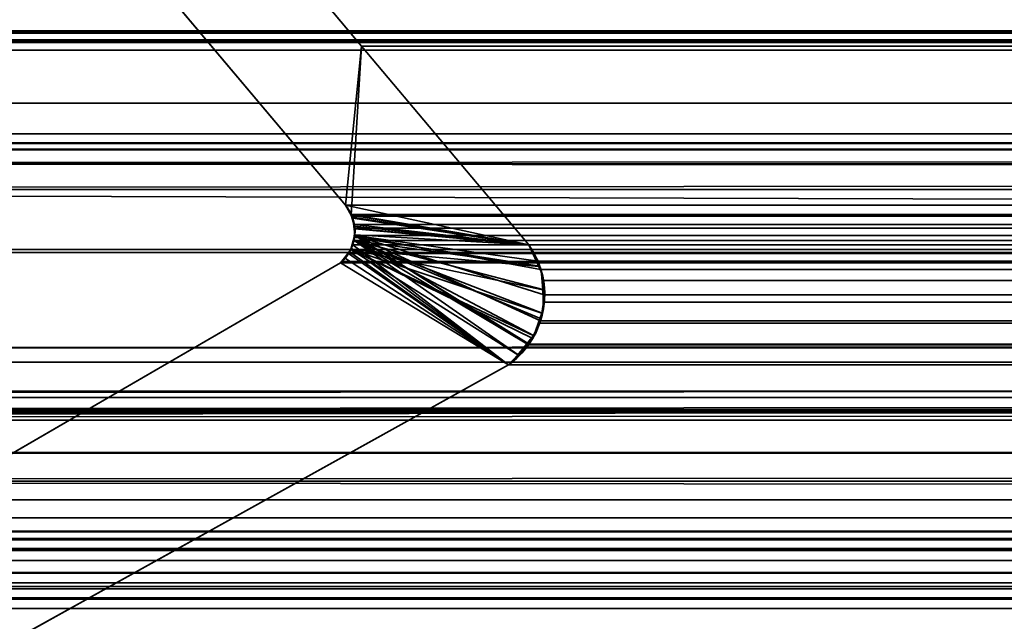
# Model space of a CAD drawing. Header units: millimetres. Extents: x -503 to 6703, y -110 to 193.
# Tile 717 of 1056: x 2599.75 to 2604.84, y -1.93 to 1.19. Entities that reach past the tile are written whole.
import ezdxf

# ---------------------------------------------------------------- set-up
doc = ezdxf.new("R2010")
doc.units = ezdxf.units.MM
doc.layers.add('151', color=7, linetype='Continuous', true_color=0xffffff)

# ---------------------------------------------------------------- blocks, each defined once
blk = doc.blocks.new('UG_SURFACE_003')
at = {"layer": '151', "color": 252, "linetype": 'Continuous', "lineweight": 35}
for points in [[(3602.5, -14, 2212.25), (3602.5, 174.4, 2212.25), (2397.5, 174.4, 2212.25), (2397.5, -14, 2212.25)], [(2547.4999, -14, 2062.2499), (2547.4999, 174.4, 2062.2499), (3452.5001, 174.4, 2062.2499), (3452.5001, -14, 2062.2499)]]:
    blk.add_3dface(points, dxfattribs=at)
blk = doc.blocks.new('UG_SURFACE_241')
at = {"layer": '151', "color": 35, "linetype": 'Continuous', "lineweight": 35}
for points in [[(2591.0001, 0, 2), (3408.9999, 0, 2), (3408.9999, -2), (2591.0001, -2)], [(2591.0001, 0, 1027), (2635.9999, 0, 1031.9999), (2635.9999, 0, 1015)], [(2591.0001, 0, 1027), (2636.7612, 0, 1035.8268), (2635.9999, 0, 1031.9999)], [(2635.9999, 0, 1015), (2636.7612, 0, 1011.1731), (2591.0001, 0, 1027)], [(2591.0001, 0, 1027), (2591.0001, 0, 2017), (2636.4894, 0, 1107.0901), (2636.0548, 0, 1102.9547)], [(2636.0548, 0, 1102.9547), (2638.9289, 0, 1039.0711), (2636.7612, 0, 1035.8268), (2591.0001, 0, 1027)], [(3408.9999, 0, 2), (2591.0001, 0, 2), (2642.1731, 0, 1005.7611), (2645.9999, 0, 1005)], [(2636.7612, 0, 1011.1731), (2638.9289, 0, 1007.929), (2591.0001, 0, 2), (2591.0001, 0, 1027)], [(2638.9289, 0, 1007.929), (2642.1731, 0, 1005.7611), (2591.0001, 0, 2)], [(2591.0001, 0, 2017), (2645.9999, 0, 1114), (2641.9327, 0, 1113.1355)], [(2641.9327, 0, 1113.1355), (2638.5686, 0, 1110.6913), (2591.0001, 0, 2017)], [(2638.5686, 0, 1110.6913), (2636.4894, 0, 1107.0901), (2591.0001, 0, 2017)], [(2650.0673, 0, 1113.1355), (2645.9999, 0, 1114), (2591.0001, 0, 2017), (3408.9999, 0, 2017)], [(3408.9999, -9, 2017), (3408.9999, 0, 2017), (2591.0001, 0, 2017), (2591.0001, -9, 2017)]]:
    blk.add_3dface(points, dxfattribs=at)
blk = doc.blocks.new('UG_SURFACE_268')
at = {"layer": '151', "color": 252, "linetype": 'Continuous', "lineweight": 35}
for points in [[(2585.5, -25.92, 2021.75), (3414.5, -25.92, 2021.75), (3414.5, 14.42, 2021.75), (2585.5, 14.42, 2021.75)], [(2586.9999, -25.92, 2020.2501), (2586.9999, 14.42, 2020.2501), (3413.0001, 14.42, 2020.2501), (3413.0001, -25.92, 2020.2501)]]:
    blk.add_3dface(points, dxfattribs=at)
blk = doc.blocks.new('UG_SURFACE_296')
at = {"layer": '151', "color": 7, "linetype": 'Continuous', "lineweight": 35}
for points in [[(2600.9629, 1.7131, -7.75), (2601.5151, 1.0529, -7.75), (2601.4311, 0.2303, -7.75), (2600.4927, 1.345, -7.75)], [(2601.5151, 1.0529, 2005.7349), (2600.9629, 1.7131, 2006.2871), (2600.4927, 1.345, 2006.7573), (2601.4311, 0.2303, 2005.8188)], [(2600.9629, 1.7131, 2006.2871), (2601.5151, 1.0529, 2005.7349), (2601.5151, 1.0529, -7.75), (2600.9629, 1.7131, -7.75)], [(2600.4927, 1.345, -7.75), (2601.4311, 0.2303, -7.75), (2601.4311, 0.2303, 2005.8188), (2600.4927, 1.345, 2006.7573)], [(2601.5151, 1.0529, -7.75), (2602.3808, 0.025, -7.75), (2601.4311, 0.2303, -7.75)], [(2601.5151, 1.0529, 2005.7349), (2601.4311, 0.2303, 2005.8188), (2601.4614, 0.1785, 2005.7886)], [(2601.4614, 0.1785, 2005.7886), (2601.4676, 0.1679, 2005.7824), (2602.3808, 0.025, 2004.8692), (2601.5151, 1.0529, 2005.7349)], [(2601.5151, 1.0529, 2005.7349), (2602.3808, 0.025, 2004.8692), (2602.3808, 0.025, -7.75), (2601.5151, 1.0529, -7.75)], [(2601.4605, 0.1786, -7.75), (2601.4311, 0.2303, -7.75), (2602.3808, 0.025, -7.75)], [(2601.4311, 0.2303, -7.75), (2601.4605, 0.1786, -7.75), (2601.4614, 0.1785, 2005.7886)], [(2601.4614, 0.1785, 2005.7886), (2601.4311, 0.2303, 2005.8188), (2601.4311, 0.2303, -7.75)], [(2602.3808, 0.025, -7.75), (2601.47, 0.1617, -7.75), (2601.4605, 0.1786, -7.75)], [(2601.4605, 0.1786, -7.75), (2601.47, 0.1617, -7.75), (2601.4779, 0.1211, 2005.7721)], [(2601.4779, 0.1211, 2005.7721), (2601.4676, 0.1679, 2005.7824), (2601.4605, 0.1786, -7.75)], [(2601.4676, 0.1679, 2005.7824), (2601.4614, 0.1785, 2005.7886), (2601.4605, 0.1786, -7.75)], [(2602.3808, 0.025, 2004.8692), (2601.4676, 0.1679, 2005.7824), (2601.4779, 0.1211, 2005.7721)], [(2601.4748, 0.1212, -7.75), (2601.47, 0.1617, -7.75), (2602.3808, 0.025, -7.75)], [(2601.47, 0.1617, -7.75), (2601.4748, 0.1212, -7.75), (2601.4779, 0.1211, 2005.7721)], [(2602.3808, 0.025, -7.75), (2601.4802, 0.0754, -7.75), (2601.4748, 0.1212, -7.75)], [(2601.4807, 0.1078, 2005.7693), (2601.4748, 0.1212, -7.75), (2601.4802, 0.0754, -7.75)], [(2601.4807, 0.1078, 2005.7693), (2601.4779, 0.1211, 2005.7721), (2601.4748, 0.1212, -7.75)], [(2602.4356, -0.087, 2004.8144), (2602.3808, 0.025, 2004.8692), (2601.4807, 0.1078, 2005.7693), (2601.4771, 0.0633, 2005.7728)], [(2601.4802, 0.0754, -7.75), (2601.4771, 0.0633, 2005.7728), (2601.4807, 0.1078, 2005.7693)], [(2601.4779, 0.1211, 2005.7721), (2601.4807, 0.1078, 2005.7693), (2602.3808, 0.025, 2004.8692)], [(2602.4325, -0.0872, -7.75), (2601.4595, 0.0001, -7.75), (2601.4612, 0.0065, -7.75), (2601.4771, 0.0636, -7.75)], [(2601.476, 0.0471, 2005.774), (2601.4771, 0.0636, -7.75), (2601.4612, 0.0065, -7.75)], [(2601.476, 0.0471, 2005.774), (2601.4771, 0.0633, 2005.7728), (2601.4771, 0.0636, -7.75)], [(2601.4771, 0.0633, 2005.7728), (2601.476, 0.0471, 2005.774), (2602.4356, -0.087, 2004.8144)], [(2601.4771, 0.0636, -7.75), (2601.4802, 0.0754, -7.75), (2602.3808, 0.025, -7.75), (2602.4325, -0.0872, -7.75)], [(2601.4802, 0.0754, -7.75), (2601.4771, 0.0636, -7.75), (2601.4771, 0.0633, 2005.7728)], [(2602.3235, -0.5457, -7.75), (2602.2763, -0.597, -7.75), (2601.4259, -0.0428, -7.75), (2601.4595, 0.0001, -7.75)], [(2601.4595, 0.0001, -7.75), (2601.4259, -0.0428, -7.75), (2601.4276, -0.0425, 2005.8224)], [(2601.4595, 0.0001, -7.75), (2601.4276, -0.0425, 2005.8224), (2601.4531, -0.012, 2005.7969)], [(2601.4607, 0.0075, 2005.7893), (2601.4531, -0.012, 2005.7969), (2602.2763, -0.597, 2004.9736)], [(2601.4531, -0.012, 2005.7969), (2601.4607, 0.0075, 2005.7893), (2601.4612, 0.0065, -7.75)], [(2601.4531, -0.012, 2005.7969), (2601.4612, 0.0065, -7.75), (2601.4595, 0.0001, -7.75)], [(2601.4595, 0.0001, -7.75), (2602.4535, -0.2084, -7.75), (2602.4573, -0.3076, -7.75), (2602.4492, -0.3298, -7.75)], [(2601.4595, 0.0001, -7.75), (2602.4325, -0.0872, -7.75), (2602.4501, -0.1253, -7.75), (2602.4535, -0.2084, -7.75)], [(2602.4492, -0.3298, -7.75), (2602.4065, -0.4471, -7.75), (2601.4595, 0.0001, -7.75)], [(2601.4595, 0.0001, -7.75), (2602.4013, -0.4612, -7.75), (2602.3235, -0.5457, -7.75)], [(2602.4065, -0.4471, -7.75), (2602.4013, -0.4612, -7.75), (2601.4595, 0.0001, -7.75)], [(2601.476, 0.0471, 2005.774), (2601.4607, 0.0075, 2005.7893), (2602.2763, -0.597, 2004.9736), (2602.3266, -0.545, 2004.9233)], [(2601.4612, 0.0065, -7.75), (2601.4607, 0.0075, 2005.7893), (2601.476, 0.0471, 2005.774)], [(2601.476, 0.0471, 2005.774), (2602.3266, -0.545, 2004.9233), (2602.3891, -0.4805, 2004.8609), (2602.4055, -0.445, 2004.8444)], [(2602.4055, -0.445, 2004.8444), (2602.4456, -0.3584, 2004.8044), (2601.476, 0.0471, 2005.774)], [(2601.476, 0.0471, 2005.774), (2602.4601, -0.2088, 2004.7898), (2602.4449, -0.106, 2004.8051), (2602.4356, -0.087, 2004.8144)], [(2601.476, 0.0471, 2005.774), (2602.4456, -0.3584, 2004.8044), (2602.4497, -0.3303, 2004.8003)], [(2602.4497, -0.3303, 2004.8003), (2602.4635, -0.2303, 2004.7865), (2602.4601, -0.2088, 2004.7898), (2601.476, 0.0471, 2005.774)], [(2602.3808, 0.025, -7.75), (2602.3808, 0.025, 2004.8692), (2602.4356, -0.087, 2004.8144)], [(2602.4356, -0.087, 2004.8144), (2602.4325, -0.0872, -7.75), (2602.3808, 0.025, -7.75)], [(2602.2763, -0.597, 2004.9736), (2601.4531, -0.012, 2005.7969), (2601.4276, -0.0425, 2005.8224), (2601.4056, -0.0688, 2005.8444)], [(2601.4056, -0.0688, -7.75), (2601.4056, -0.0688, 2005.8444), (2601.4276, -0.0425, 2005.8224)], [(2601.4276, -0.0425, 2005.8224), (2601.4259, -0.0428, -7.75), (2601.4056, -0.0688, -7.75)], [(2602.2763, -0.597, -7.75), (2601.4056, -0.0688, -7.75), (2601.4259, -0.0428, -7.75)], [(2602.2763, -0.597, -7.75), (2594.8994, -4.6975, -7.75), (2599.2901, -1.2961, -7.75), (2601.4056, -0.0688, -7.75)], [(2601.4056, -0.0688, 2005.8444), (2599.2901, -1.2961, 2007.9598), (2594.8994, -4.6975, 2012.3506), (2602.2763, -0.597, 2004.9736)], [(2601.4056, -0.0688, -7.75), (2599.2901, -1.2961, -7.75), (2599.2901, -1.2961, 2007.9598), (2601.4056, -0.0688, 2005.8444)], [(2602.4325, -0.0872, -7.75), (2602.4356, -0.087, 2004.8144), (2602.4449, -0.106, 2004.8051)], [(2602.4449, -0.106, 2004.8051), (2602.4501, -0.1253, -7.75), (2602.4325, -0.0872, -7.75)], [(2602.4449, -0.106, 2004.8051), (2602.4535, -0.2084, -7.75), (2602.4501, -0.1253, -7.75)], [(2602.4449, -0.106, 2004.8051), (2602.4601, -0.2088, 2004.7898), (2602.4535, -0.2084, -7.75)], [(2602.4635, -0.2303, 2004.7865), (2602.4492, -0.3298, -7.75), (2602.4573, -0.3076, -7.75)], [(2602.4635, -0.2303, 2004.7865), (2602.4497, -0.3303, 2004.8003), (2602.4492, -0.3298, -7.75)], [(2602.4573, -0.3076, -7.75), (2602.4535, -0.2084, -7.75), (2602.4601, -0.2088, 2004.7898)], [(2602.4573, -0.3076, -7.75), (2602.4601, -0.2088, 2004.7898), (2602.4635, -0.2303, 2004.7865)], [(2602.4065, -0.4471, -7.75), (2602.4492, -0.3298, -7.75), (2602.4497, -0.3303, 2004.8003)], [(2602.4497, -0.3303, 2004.8003), (2602.4456, -0.3584, 2004.8044), (2602.4065, -0.4471, -7.75)], [(2602.4456, -0.3584, 2004.8044), (2602.4055, -0.445, 2004.8444), (2602.4065, -0.4471, -7.75)], [(2602.3235, -0.5457, -7.75), (2602.4013, -0.4612, -7.75), (2602.4055, -0.445, 2004.8444)], [(2602.4055, -0.445, 2004.8444), (2602.3891, -0.4805, 2004.8609), (2602.3235, -0.5457, -7.75)], [(2602.4013, -0.4612, -7.75), (2602.4065, -0.4471, -7.75), (2602.4055, -0.445, 2004.8444)], [(2602.3891, -0.4805, 2004.8609), (2602.3266, -0.545, 2004.9233), (2602.3235, -0.5457, -7.75)], [(2602.2763, -0.597, -7.75), (2602.3235, -0.5457, -7.75), (2602.3266, -0.545, 2004.9233)], [(2602.3266, -0.545, 2004.9233), (2602.2763, -0.597, 2004.9736), (2602.2763, -0.597, -7.75)], [(2602.2763, -0.597, 2004.9736), (2594.8994, -4.6975, 2012.3506), (2594.8994, -4.6975, -7.75), (2602.2763, -0.597, -7.75)]]:
    blk.add_3dface(points, dxfattribs=at)
blk = doc.blocks.new('UG_SURFACE_297')
at = {"layer": '151', "color": 7, "linetype": 'Continuous', "lineweight": 35}
for points in [[(3412.1695, 1.0733, 2019.4194), (2587.8251, 2.6459, 2019.4249), (2587.739, 0.3115, 2019.511)], [(3412.1695, 1.0733, 2019.4194), (3412.1749, 2.6459, 2019.4249), (2587.8251, 2.6459, 2019.4249)], [(2592.0787, 1.7573, 2015.1713), (3407.9213, 1.7573, 2015.1713), (3407.2759, 1.0751, 2014.5259), (2592.7241, 1.0751, 2014.5259)], [(2601.4311, 0.2303, 2005.8188), (2600.4927, 1.345, 2006.7573), (2600.9629, 1.7131, 2006.2871), (2601.5151, 1.0529, 2005.7349)], [(3399.0371, 1.7131, 2006.2871), (3398.4849, 1.0529, 2005.7349), (2601.5151, 1.0529, 2005.7349), (2600.9629, 1.7131, 2006.2871)], [(2600.4927, 1.345, 2006.7573), (2601.4311, 0.2303, 2005.8188), (3398.5689, 0.2303, 2005.8188), (3399.5073, 1.345, 2006.7573)], [(3408.5515, 1.1329, 2015.8014), (3410.0084, 0.5991, 2017.2584), (2589.9916, 0.5991, 2017.2584), (2591.4485, 1.1329, 2015.8014)], [(3408.5515, 1.1329, 2015.8014), (2591.4485, 1.1329, 2015.8014), (2591.4967, 1.1297, 2015.7533)], [(3408.5011, 1.1363, 2015.7511), (2591.4967, 1.1297, 2015.7533), (2591.5606, 1.1255, 2015.6894)], [(3408.5011, 1.1363, 2015.7511), (3408.5031, 1.1361, 2015.753), (2591.4967, 1.1297, 2015.7533)], [(2591.4967, 1.1297, 2015.7533), (3408.5031, 1.1361, 2015.753), (3408.5515, 1.1329, 2015.8014)], [(2591.5606, 1.1255, 2015.6894), (3408.4313, 1.1144, 2015.6813), (3408.5011, 1.1363, 2015.7511)], [(2591.5606, 1.1255, 2015.6894), (2591.5692, 1.1208, 2015.6808), (3408.4313, 1.1144, 2015.6813)], [(2587.739, 0.3115, 2019.511), (3412.2143, 0.3103, 2019.4643), (3412.1695, 1.0733, 2019.4194)], [(3408.3827, 1.0991, 2015.6326), (2591.5692, 1.1208, 2015.6808), (2591.6336, 1.0854, 2015.6164)], [(3408.3827, 1.0991, 2015.6326), (3408.4313, 1.1144, 2015.6813), (2591.5692, 1.1208, 2015.6808)], [(2591.6336, 1.0854, 2015.6164), (3408.3674, 1.0843, 2015.6174), (3408.3827, 1.0991, 2015.6326)], [(3408.3674, 1.0843, 2015.6174), (2591.6336, 1.0854, 2015.6164), (2591.6433, 1.08, 2015.6066)], [(2591.6433, 1.08, 2015.6066), (3408.3142, 1.0331, 2015.5642), (3408.3674, 1.0843, 2015.6174)], [(2591.6433, 1.08, 2015.6066), (2591.6858, 1.0331, 2015.5642), (3408.3142, 1.0331, 2015.5642)], [(2592.7241, 1.0751, 2014.5259), (3407.2759, 1.0751, 2014.5259), (3406.975, 0.7572, 2014.2252)], [(2593.025, 0.7572, 2014.2252), (2592.7241, 1.0751, 2014.5259), (3406.975, 0.7572, 2014.2252)], [(3408.3142, 1.0331, 2015.5642), (2591.6858, 1.0331, 2015.5642), (2592.387, 0.4452, 2014.863)], [(2592.387, 0.4452, 2014.863), (3407.6433, 0.3432, 2014.8933), (3408.3142, 1.0331, 2015.5642)], [(2601.5151, 1.0529, 2005.7349), (2602.3808, 0.025, 2004.8692), (2601.4624, 0.1807, 2005.7876), (2601.4311, 0.2303, 2005.8188)], [(3398.4849, 1.0529, 2005.7349), (3397.6192, 0.025, 2004.8692), (2602.3808, 0.025, 2004.8692), (2601.5151, 1.0529, 2005.7349)], [(3406.975, 0.7572, 2014.2252), (3405.5929, -0.0151, 2012.8429), (2594.4071, -0.0151, 2012.8429), (2593.025, 0.7572, 2014.2252)], [(2589.577, 0.516, 2017.673), (3410.0084, 0.5991, 2017.2584), (3410.3992, 0.5179, 2017.6492)], [(2589.577, 0.516, 2017.673), (2589.9916, 0.5991, 2017.2584), (3410.0084, 0.5991, 2017.2584)], [(2588.7697, -0.8719, 2018.4803), (3411.1927, 0.5499, 2018.4426), (3411.1869, -0.4242, 2018.4369)], [(2588.7697, -0.8719, 2018.4803), (2588.8073, 0.5499, 2018.4426), (3411.1927, 0.5499, 2018.4426)], [(2588.8124, 0.5521, 2018.4376), (3411.1876, 0.5521, 2018.4376), (3411.1927, 0.5499, 2018.4426), (2588.8073, 0.5499, 2018.4426)], [(3411.1853, 0.5531, 2018.4352), (2588.8124, 0.5521, 2018.4376), (2588.8147, 0.5531, 2018.4352)], [(3411.1853, 0.5531, 2018.4352), (3411.1876, 0.5521, 2018.4376), (2588.8124, 0.5521, 2018.4376)], [(2588.8147, 0.5531, 2018.4352), (2588.82, 0.5528, 2018.4302), (3411.1803, 0.5529, 2018.4302), (3411.1853, 0.5531, 2018.4352)], [(3411.1617, 0.552, 2018.4116), (3411.1803, 0.5529, 2018.4302), (2588.82, 0.5528, 2018.4302)], [(2588.82, 0.5528, 2018.4302), (2588.8386, 0.5519, 2018.4114), (3411.1617, 0.552, 2018.4116)], [(3411.1109, 0.5498, 2018.3609), (3411.1617, 0.552, 2018.4116), (2588.8386, 0.5519, 2018.4114)], [(2588.8386, 0.5519, 2018.4114), (2588.8894, 0.5495, 2018.3606), (3411.1109, 0.5498, 2018.3609)], [(3410.4834, 0.5217, 2017.7333), (3411.1109, 0.5498, 2018.3609), (2588.8894, 0.5495, 2018.3606)], [(2588.8894, 0.5495, 2018.3606), (2589.5178, 0.5189, 2017.7324), (3410.4834, 0.5217, 2017.7333)], [(3410.3992, 0.5179, 2017.6492), (3410.4834, 0.5217, 2017.7333), (2589.5178, 0.5189, 2017.7324)], [(3410.3992, 0.5179, 2017.6492), (2589.5178, 0.5189, 2017.7324), (2589.577, 0.516, 2017.673)], [(3407.3427, 0.0339, 2014.5926), (2592.387, 0.4452, 2014.863), (2593.8079, -0.7461, 2013.4423)], [(3407.3427, 0.0339, 2014.5926), (3407.6433, 0.3432, 2014.8933), (2592.387, 0.4452, 2014.863)], [(3412.3573, -2.122, 2019.6073), (2587.739, 0.3115, 2019.511), (2587.6505, -2.0899, 2019.5997)], [(3412.3573, -2.122, 2019.6073), (3412.2143, 0.3103, 2019.4643), (2587.739, 0.3115, 2019.511)], [(3398.5376, 0.1807, 2005.7876), (2601.4311, 0.2303, 2005.8188), (2601.4624, 0.1807, 2005.7876)], [(3398.5376, 0.1807, 2005.7876), (3398.5689, 0.2303, 2005.8188), (2601.4311, 0.2303, 2005.8188)], [(2602.3808, 0.025, 2004.8692), (2601.4781, 0.1294, 2005.7719), (2601.465, 0.1723, 2005.785), (2601.4624, 0.1807, 2005.7876)], [(2601.4624, 0.1807, 2005.7876), (3398.535, 0.1723, 2005.785), (3398.5376, 0.1807, 2005.7876)], [(2601.4624, 0.1807, 2005.7876), (2601.465, 0.1723, 2005.785), (3398.535, 0.1723, 2005.785)], [(3398.5219, 0.1294, 2005.7719), (2601.465, 0.1723, 2005.785), (2601.4781, 0.1294, 2005.7719)], [(3398.5219, 0.1294, 2005.7719), (3398.535, 0.1723, 2005.785), (2601.465, 0.1723, 2005.785)], [(2601.4788, 0.1112, 2005.7712), (2601.4781, 0.1294, 2005.7719), (2602.3808, 0.025, 2004.8692)], [(2601.4781, 0.1294, 2005.7719), (3398.5212, 0.1112, 2005.7712), (3398.5219, 0.1294, 2005.7719)], [(2601.4781, 0.1294, 2005.7719), (2601.4788, 0.1112, 2005.7712), (3398.5212, 0.1112, 2005.7712)], [(2601.4802, 0.0733, 2005.7697), (2601.4788, 0.1112, 2005.7712), (2602.3808, 0.025, 2004.8692), (2602.4289, -0.0611, 2004.8213)], [(3398.5198, 0.0733, 2005.7697), (2601.4788, 0.1112, 2005.7712), (2601.4802, 0.0733, 2005.7697)], [(3398.5198, 0.0733, 2005.7697), (3398.5212, 0.1112, 2005.7712), (2601.4788, 0.1112, 2005.7712)], [(2601.4745, 0.047, 2005.7755), (2601.4802, 0.0733, 2005.7697), (2602.3791, -0.4935, 2004.8709)], [(2601.4802, 0.0733, 2005.7697), (2601.4745, 0.047, 2005.7755), (3398.5255, 0.047, 2005.7755)], [(2601.4802, 0.0733, 2005.7697), (2602.4411, -0.3689, 2004.8091), (2602.4382, -0.3818, 2004.8118), (2602.3827, -0.4899, 2004.8673)], [(2601.4802, 0.0733, 2005.7697), (2602.4411, -0.1039, 2004.8089), (2602.4573, -0.1601, 2004.7927), (2602.4601, -0.2344, 2004.7898)], [(2602.4601, -0.2344, 2004.7898), (2602.4616, -0.2735, 2004.7884), (2602.4411, -0.3689, 2004.8091), (2601.4802, 0.0733, 2005.7697)], [(2602.3827, -0.4899, 2004.8673), (2602.3791, -0.4935, 2004.8709), (2601.4802, 0.0733, 2005.7697)], [(2602.4289, -0.0611, 2004.8213), (2602.4411, -0.1039, 2004.8089), (2601.4802, 0.0733, 2005.7697)], [(2601.4802, 0.0733, 2005.7697), (3398.5255, 0.047, 2005.7755), (3398.5198, 0.0733, 2005.7697)], [(3407.3427, 0.0339, 2014.5926), (2593.8079, -0.7461, 2013.4423), (2594.1088, -0.8296, 2013.1412)], [(2594.1088, -0.8296, 2013.1412), (3405.8707, -0.7644, 2013.1207), (3407.3427, 0.0339, 2014.5926)], [(2601.4481, -0.0203, 2005.8019), (2601.4507, -0.0149, 2005.7993), (2601.4695, 0.0245, 2005.7805), (2602.2763, -0.597, 2004.9736)], [(2601.4695, 0.0245, 2005.7805), (2601.4507, -0.0149, 2005.7993), (3398.5493, -0.0149, 2005.7993)], [(2602.3791, -0.4935, 2004.8709), (2602.2763, -0.597, 2004.9736), (2601.4695, 0.0245, 2005.7805), (2601.4745, 0.047, 2005.7755)], [(3398.5305, 0.0245, 2005.7805), (2601.4745, 0.047, 2005.7755), (2601.4695, 0.0245, 2005.7805)], [(2601.4695, 0.0245, 2005.7805), (3398.5493, -0.0149, 2005.7993), (3398.5305, 0.0245, 2005.7805)], [(3398.5305, 0.0245, 2005.7805), (3398.5255, 0.047, 2005.7755), (2601.4745, 0.047, 2005.7755)], [(2602.4289, -0.0611, 2004.8213), (2602.3808, 0.025, 2004.8692), (3397.6192, 0.025, 2004.8692)], [(2602.4289, -0.0611, 2004.8213), (3397.6192, 0.025, 2004.8692), (3397.5642, -0.0787, 2004.8144)], [(2595.2919, -0.5094, 2011.9581), (2594.4071, -0.0151, 2012.8429), (3405.5929, -0.0151, 2012.8429)], [(2595.2919, -0.5094, 2011.9581), (3405.5929, -0.0151, 2012.8429), (3404.7081, -0.5094, 2011.9581)], [(2601.4056, -0.0688, 2005.8444), (2601.4113, -0.0623, 2005.8386), (2601.4481, -0.0203, 2005.8019), (2602.2763, -0.597, 2004.9736)], [(2601.4481, -0.0203, 2005.8019), (2601.4113, -0.0623, 2005.8386), (3398.5887, -0.0623, 2005.8386)], [(3398.5519, -0.0203, 2005.8019), (2601.4507, -0.0149, 2005.7993), (2601.4481, -0.0203, 2005.8019)], [(2601.4481, -0.0203, 2005.8019), (3398.5887, -0.0623, 2005.8386), (3398.5519, -0.0203, 2005.8019)], [(3398.5519, -0.0203, 2005.8019), (3398.5493, -0.0149, 2005.7993), (2601.4507, -0.0149, 2005.7993)], [(2602.2763, -0.597, 2004.9736), (2594.8994, -4.6975, 2012.3506), (2599.2901, -1.2961, 2007.9598), (2601.4056, -0.0688, 2005.8444)], [(2601.4056, -0.0688, 2005.8444), (2599.2901, -1.2961, 2007.9598), (3400.7099, -1.2961, 2007.9598), (3398.5944, -0.0688, 2005.8444)], [(2601.4056, -0.0688, 2005.8444), (3398.5944, -0.0688, 2005.8444), (3398.5887, -0.0623, 2005.8386), (2601.4113, -0.0623, 2005.8386)], [(3397.5642, -0.0787, 2004.8144), (2602.4411, -0.1039, 2004.8089), (2602.4289, -0.0611, 2004.8213)], [(3397.5642, -0.0787, 2004.8144), (3397.5589, -0.1035, 2004.8089), (2602.4411, -0.1039, 2004.8089)], [(2602.4573, -0.1601, 2004.7927), (2602.4411, -0.1039, 2004.8089), (3397.5589, -0.1035, 2004.8089)], [(2602.4573, -0.1601, 2004.7927), (3397.5589, -0.1035, 2004.8089), (3397.5375, -0.2035, 2004.7874)], [(3397.5375, -0.2035, 2004.7874), (2602.4601, -0.2344, 2004.7898), (2602.4573, -0.1601, 2004.7927)], [(3397.5375, -0.2035, 2004.7874), (3397.5394, -0.2337, 2004.7894), (2602.4601, -0.2344, 2004.7898)], [(2602.4616, -0.2735, 2004.7884), (2602.4601, -0.2344, 2004.7898), (3397.5394, -0.2337, 2004.7894)], [(2602.4616, -0.2735, 2004.7884), (3397.5394, -0.2337, 2004.7894), (3397.5444, -0.3168, 2004.7944)], [(3397.5444, -0.3168, 2004.7944), (2602.4411, -0.3689, 2004.8091), (2602.4616, -0.2735, 2004.7884)], [(3397.5444, -0.3168, 2004.7944), (3397.5604, -0.3677, 2004.8103), (2602.4411, -0.3689, 2004.8091)], [(2602.3827, -0.4899, 2004.8673), (3397.5604, -0.3677, 2004.8103), (3397.5751, -0.4152, 2004.8251)], [(2602.3827, -0.4899, 2004.8673), (2602.4382, -0.3818, 2004.8118), (3397.5604, -0.3677, 2004.8103)], [(2602.4382, -0.3818, 2004.8118), (2602.4411, -0.3689, 2004.8091), (3397.5604, -0.3677, 2004.8103)], [(3411.1869, -0.4242, 2018.4369), (2588.6948, -1.1989, 2018.5552), (2588.7697, -0.8719, 2018.4803)], [(3411.1869, -0.4242, 2018.4369), (3411.2997, -1.2067, 2018.5497), (2588.6948, -1.1989, 2018.5552)], [(3397.5751, -0.4152, 2004.8251), (2602.3791, -0.4935, 2004.8709), (2602.3827, -0.4899, 2004.8673)], [(3397.5751, -0.4152, 2004.8251), (3397.6231, -0.4906, 2004.873), (2602.3791, -0.4935, 2004.8709)], [(3404.7081, -0.5094, 2011.9581), (3403.6927, -0.5837, 2010.9427), (2596.3073, -0.5837, 2010.9427), (2595.2919, -0.5094, 2011.9581)], [(3397.646, -0.5265, 2004.8959), (2602.2763, -0.597, 2004.9736), (2602.3791, -0.4935, 2004.8709)], [(2602.3791, -0.4935, 2004.8709), (3397.6231, -0.4906, 2004.873), (3397.646, -0.5265, 2004.8959)], [(3397.646, -0.5265, 2004.8959), (3397.7237, -0.597, 2004.9736), (2602.2763, -0.597, 2004.9736)], [(3397.7237, -0.597, 2004.9736), (3405.1006, -4.6975, 2012.3506), (2594.8994, -4.6975, 2012.3506), (2602.2763, -0.597, 2004.9736)], [(2596.3073, -0.5837, 2010.9427), (3403.6927, -0.5837, 2010.9427), (3401.6125, -0.7357, 2008.8625), (2598.3875, -0.7357, 2008.8625)], [(3404.9418, -1.2682, 2012.1918), (3405.8707, -0.7644, 2013.1207), (2594.1088, -0.8296, 2013.1412)], [(2598.5184, -0.7343, 2008.7316), (2598.3875, -0.7357, 2008.8625), (3401.6125, -0.7357, 2008.8625)], [(2598.5184, -0.7343, 2008.7316), (3401.6125, -0.7357, 2008.8625), (3401.3703, -0.7732, 2008.6205)], [(3401.3703, -0.7732, 2008.6205), (2598.6288, -0.7668, 2008.6212), (2598.5184, -0.7343, 2008.7316)], [(2598.6288, -0.7668, 2008.6212), (3401.3703, -0.7732, 2008.6205), (3401.1984, -0.7998, 2008.4484)], [(3401.1984, -0.7998, 2008.4484), (2598.8874, -0.8429, 2008.3625), (2598.6288, -0.7668, 2008.6212)], [(3401.1984, -0.7998, 2008.4484), (3401.1154, -0.8541, 2008.3654), (2598.8874, -0.8429, 2008.3625)], [(2594.1088, -0.8296, 2013.1412), (2596.1289, -1.3897, 2011.121), (3403.8818, -1.3306, 2011.1318)], [(3403.8818, -1.3306, 2011.1318), (3404.9418, -1.2682, 2012.1918), (2594.1088, -0.8296, 2013.1412)], [(2598.8958, -0.8454, 2008.3542), (2598.8874, -0.8429, 2008.3625), (3401.1154, -0.8541, 2008.3654)], [(2598.8958, -0.8454, 2008.3542), (3401.1154, -0.8541, 2008.3654), (3401.0577, -0.892, 2008.3077)], [(3401.0577, -0.892, 2008.3077), (2598.9432, -0.8847, 2008.3067), (2598.8958, -0.8454, 2008.3542)], [(2599.1449, -1.0515, 2008.105), (2598.9432, -0.8847, 2008.3067), (3401.0577, -0.892, 2008.3077)], [(2599.1449, -1.0515, 2008.105), (3401.0577, -0.892, 2008.3077), (3400.919, -0.9829, 2008.1689)], [(3400.919, -0.9829, 2008.1689), (2599.1468, -1.0545, 2008.1031), (2599.1449, -1.0515, 2008.105)], [(3400.919, -0.9829, 2008.1689), (3400.8579, -1.0633, 2008.1079), (2599.1468, -1.0545, 2008.1031)], [(2599.1468, -1.0545, 2008.1031), (3400.8579, -1.0633, 2008.1079), (3400.7554, -1.1981, 2008.0054)], [(3400.7554, -1.1981, 2008.0054), (2599.2901, -1.2961, 2007.9598), (2599.1468, -1.0545, 2008.1031)], [(3411.413, -1.9929, 2018.6632), (2588.1755, -3.4654, 2019.0744), (2588.6948, -1.1989, 2018.5552)], [(2588.6948, -1.1989, 2018.5552), (3411.2997, -1.2067, 2018.5497), (3411.413, -1.9929, 2018.6632)], [(3400.7554, -1.1981, 2008.0054), (3400.7099, -1.2961, 2007.9598), (2599.2901, -1.2961, 2007.9598)], [(3403.8818, -1.3306, 2011.1318), (2596.1289, -1.3897, 2011.121), (2596.7457, -1.5607, 2010.5042)], [(3403.8818, -1.3306, 2011.1318), (2596.7457, -1.5607, 2010.5042), (2598.2857, -1.4582, 2008.9643)], [(2598.2857, -1.4582, 2008.9643), (3401.7143, -1.4582, 2008.9643), (3403.8818, -1.3306, 2011.1318)], [(2598.2857, -1.4582, 2008.9643), (2598.2928, -1.4627, 2008.9571), (3401.7069, -1.462, 2008.9569)], [(3401.7069, -1.462, 2008.9569), (3401.7143, -1.4582, 2008.9643), (2598.2857, -1.4582, 2008.9643)], [(3401.6724, -1.4795, 2008.9226), (3401.7069, -1.462, 2008.9569), (2598.2928, -1.4627, 2008.9571)], [(3401.6724, -1.4795, 2008.9226), (2598.2928, -1.4627, 2008.9571), (2598.3484, -1.4973, 2008.9016)], [(2598.3484, -1.4973, 2008.9016), (3401.6523, -1.4983, 2008.9023), (3401.6724, -1.4795, 2008.9226)], [(3401.6161, -1.5323, 2008.8661), (2598.3484, -1.4973, 2008.9016), (2598.3577, -1.5032, 2008.8923)], [(3401.6161, -1.5323, 2008.8661), (3401.6523, -1.4983, 2008.9023), (2598.3484, -1.4973, 2008.9016)], [(2598.3577, -1.5032, 2008.8923), (3401.6066, -1.5496, 2008.8565), (3401.6161, -1.5323, 2008.8661)], [(2598.3577, -1.5032, 2008.8923), (2598.3942, -1.5491, 2008.8558), (3401.6066, -1.5496, 2008.8565)], [(3401.5853, -1.5884, 2008.8353), (2598.3942, -1.5491, 2008.8558), (2598.3994, -1.5558, 2008.8506)], [(3401.5853, -1.5884, 2008.8353), (3401.6066, -1.5496, 2008.8565), (2598.3942, -1.5491, 2008.8558)], [(2598.3994, -1.5558, 2008.8506), (3401.5796, -1.6116, 2008.8296), (3401.5853, -1.5884, 2008.8353)], [(2598.3994, -1.5558, 2008.8506), (2598.4218, -1.6106, 2008.8284), (3401.5796, -1.6116, 2008.8296)], [(2598.4218, -1.6106, 2008.8284), (2598.4218, -1.6108, 2008.8282), (3401.5796, -1.6116, 2008.8296)], [(3401.5729, -1.6382, 2008.8229), (2598.4218, -1.6108, 2008.8282), (2598.4287, -1.6734, 2008.8212)], [(3401.5729, -1.6382, 2008.8229), (3401.5796, -1.6116, 2008.8296), (2598.4218, -1.6108, 2008.8282)], [(3401.5729, -1.6936, 2008.8229), (2598.4282, -1.6767, 2008.8217), (2598.4206, -1.7264, 2008.8296)], [(2598.4287, -1.6734, 2008.8212), (2598.4282, -1.6767, 2008.8217), (3401.5729, -1.6768, 2008.8229)], [(3401.5729, -1.6936, 2008.8229), (3401.5729, -1.6768, 2008.8229), (2598.4282, -1.6767, 2008.8217)], [(2598.4287, -1.6734, 2008.8212), (3401.5729, -1.6768, 2008.8229), (3401.5729, -1.6382, 2008.8229)], [(2598.4206, -1.7264, 2008.8296), (2598.4142, -1.7456, 2008.8358), (3401.5858, -1.7456, 2008.8358)], [(2598.4206, -1.7264, 2008.8296), (3401.5858, -1.7456, 2008.8358), (3401.5729, -1.6936, 2008.8229)], [(3401.623, -1.8086, 2008.873), (2598.4075, -1.7573, 2008.8425), (2598.3803, -1.8045, 2008.8696)], [(2598.4075, -1.7573, 2008.8425), (3401.5927, -1.7572, 2008.8427), (3401.5858, -1.7456, 2008.8358)], [(3401.5858, -1.7456, 2008.8358), (2598.4142, -1.7456, 2008.8358), (2598.4075, -1.7573, 2008.8425)], [(3401.623, -1.8086, 2008.873), (3401.5927, -1.7572, 2008.8427), (2598.4075, -1.7573, 2008.8425)], [(3401.6275, -1.8125, 2008.8775), (2598.372, -1.8117, 2008.878), (2598.3174, -1.8586, 2008.9326)], [(2598.3174, -1.8586, 2008.9326), (3401.6826, -1.8586, 2008.9326), (3401.6275, -1.8125, 2008.8775)], [(2598.3803, -1.8045, 2008.8696), (2598.372, -1.8117, 2008.878), (3401.6275, -1.8125, 2008.8775)], [(2598.3803, -1.8045, 2008.8696), (3401.6275, -1.8125, 2008.8775), (3401.623, -1.8086, 2008.873)], [(3405.4682, -4.0486, 2012.7182), (3401.6826, -1.8586, 2008.9326), (2598.3174, -1.8586, 2008.9326), (2594.5318, -4.0486, 2012.7182)]]:
    blk.add_3dface(points, dxfattribs=at)

msp = doc.modelspace()

# ---------------------------------------------------------------- linework, layer by layer
at = {"layer": '151', "color": 252, "linetype": 'Continuous', "lineweight": -3, "true_color": 0x939598}
for p, q in [((2600.9628, 1.7131, -7.75), (2601.515, 1.0529, -7.75)), ((2600.9628, 1.7131, 2006.2872), (2601.515, 1.0529, 2005.735)), ((2600.9628, 1.7131, 2006.2872), (2601.515, 1.0529, 2005.735)), ((2601.4311, 0.2303, 2005.8189), (2600.4927, 1.345, 2006.7573)), ((2601.4311, 0.2303, 2005.8189), (2600.4927, 1.345, 2006.7573)), ((2600.4927, 1.345, -7.75), (2601.4311, 0.2303, -7.75)), ((3408.5515, 1.1329, 2015.8015), (2591.4485, 1.1329, 2015.8015)), ((3408.3143, 1.0331, 2015.5643), (2591.6857, 1.0331, 2015.5643)), ((2601.515, 1.0529, 2005.735), (2601.515, 1.0529, -7.75)), ((2601.515, 1.0529, -7.75), (2602.3808, 0.025, -7.75)), ((2601.515, 1.0529, 2005.735), (2602.3808, 0.025, 2004.8692)), ((3398.485, 1.0529, 2005.735), (2601.515, 1.0529, 2005.735)), ((2601.515, 1.0529, 2005.735), (2602.3808, 0.025, 2004.8692)), ((3410.0084, 0.5991, 2017.2584), (2589.9916, 0.5991, 2017.2584)), ((3411.1926, 0.5499, 2018.4426), (2588.8074, 0.5499, 2018.4426)), ((2601.4311, 0.2303, -7.75), (2601.4311, 0.2303, 2005.8189)), ((2601.4311, 0.2303, 2005.8189), (3398.5689, 0.2303, 2005.8189)), ((2591, 0, 2), (3409, 0, 2)), ((2602.3808, 0.025, 2004.8692), (2602.3808, 0.025, -7.75)), ((3397.6192, 0.025, 2004.8692), (2602.3808, 0.025, 2004.8692)), ((2591, 0, 2017), (3409, 0, 2017)), ((2601.4056, -0.0688, -7.75), (2599.2902, -1.2961, -7.75)), ((2599.2902, -1.2961, 2007.9598), (2601.4056, -0.0688, 2005.8444)), ((2599.2902, -1.2961, 2007.9598), (2601.4056, -0.0688, 2005.8444)), ((2601.4056, -0.0688, 2005.8444), (3398.5944, -0.0688, 2005.8444)), ((2601.4056, -0.0688, -7.75), (2601.4056, -0.0688, 2005.8444)), ((2602.2764, -0.597, -7.75), (2594.8995, -4.6975, -7.75)), ((2594.8995, -4.6975, 2012.3505), (2602.2764, -0.597, 2004.9736)), ((2602.2764, -0.597, 2004.9736), (2594.8995, -4.6975, 2012.3505)), ((3397.7236, -0.597, 2004.9736), (2602.2764, -0.597, 2004.9736)), ((2602.2764, -0.597, 2004.9736), (2602.2764, -0.597, -7.75)), ((2598.3876, -0.7357, 2008.8624), (3401.6124, -0.7357, 2008.8624)), ((2599.2902, -1.2961, 2007.9598), (3400.7098, -1.2961, 2007.9598)), ((3401.7144, -1.4582, 2008.9644), (2598.2856, -1.4582, 2008.9644)), ((3401.5859, -1.7456, 2008.8359), (2598.4141, -1.7456, 2008.8359)), ((3401.6825, -1.8586, 2008.9325), (2598.3175, -1.8586, 2008.9325))]:
    msp.add_line(p, q, dxfattribs=at)
for points in [[(2601.4311, 0.2303, 2005.8189), (2601.5069, 0.1407, 2005.7431), (2601.4952, 0.0066, 2005.7548), (2601.4056, -0.0688, 2005.8444)], [(2601.4056, -0.0688, -7.75), (2601.4952, 0.0066, -7.75), (2601.5069, 0.1407, -7.75), (2601.4311, 0.2303, -7.75)], [(2602.3808, 0.025, 2004.8692), (2602.5235, -0.1757, 2004.7265), (2602.4768, -0.454, 2004.7732), (2602.2764, -0.597, 2004.9736)], [(2602.2764, -0.597, -7.75), (2602.4768, -0.454, -7.75), (2602.5235, -0.1757, -7.75), (2602.3808, 0.025, -7.75)]]:
    msp.add_open_spline(points, degree=3, dxfattribs=at)
for points, knots in [([(2601.4311, 0.2303, 2005.8189), (2601.4431, 0.2161, 2005.8069), (2601.454, 0.1994, 2005.796), (2601.4695, 0.165, 2005.7805), (2601.475, 0.1475, 2005.775), (2601.4812, 0.1112, 2005.7688), (2601.4819, 0.0918, 2005.7681), (2601.4785, 0.0564, 2005.7715), (2601.4749, 0.0398, 2005.7751), (2601.464, 0.0082, 2005.786), (2601.4566, -0.0069, 2005.7934), (2601.4359, -0.0395, 2005.8141), (2601.4213, -0.0557, 2005.8287), (2601.4056, -0.0688, 2005.8444)], [0, 0, 0, 0, 0.184362, 0.184362, 0.339247, 0.339247, 0.495166, 0.495166, 0.636385, 0.636385, 0.785852, 0.785852, 1, 1, 1, 1]), ([(2602.2764, -0.597, 2004.9736), (2602.3152, -0.5693, 2004.9348), (2602.3521, -0.5336, 2004.8979), (2602.4049, -0.4583, 2004.8451), (2602.4242, -0.4217, 2004.8258), (2602.45, -0.348, 2004.8), (2602.4583, -0.311, 2004.7917), (2602.465, -0.236, 2004.785), (2602.4635, -0.197, 2004.7865), (2602.4516, -0.1254, 2004.7984), (2602.4417, -0.0918, 2004.8083), (2602.4156, -0.0297, 2004.8344), (2602.3991, -0.0008, 2004.8509), (2602.3808, 0.025, 2004.8692)], [0, 0, 0, 0, 0.243199, 0.243199, 0.418688, 0.418688, 0.567329, 0.567329, 0.716617, 0.716617, 0.856751, 0.856751, 1, 1, 1, 1])]:
    msp.add_open_spline(points, degree=3, knots=knots, dxfattribs=at)

# ---------------------------------------------------------------- block references
for name in ['UG_SURFACE_003', 'UG_SURFACE_268', 'UG_SURFACE_296', 'UG_SURFACE_297', 'UG_SURFACE_241']:
    msp.add_blockref(name, (0, 0), dxfattribs=at)

doc.saveas('drawing.dxf')
